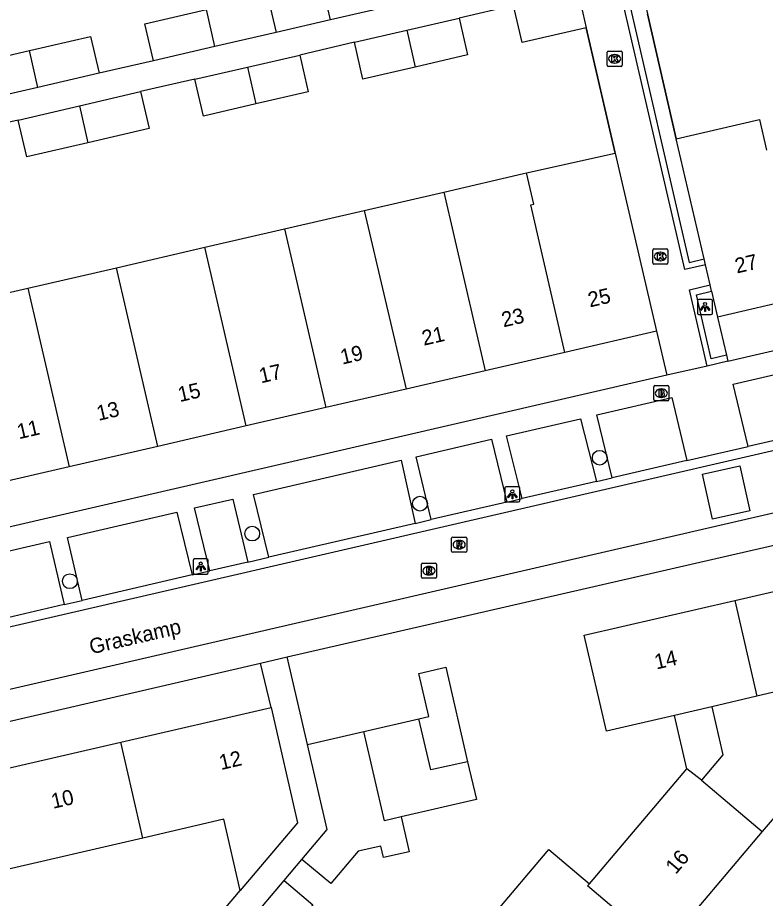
# Model space of a CAD drawing. Extents: x 156414 to 157775, y 382335 to 383765.
# Drawn here: x 156787.7 to 156837.1, y 382552.8 to 382611 of the extents above; entities that cross this region are included whole.
import ezdxf

# ---------------------------------------------------------------- set-up
doc = ezdxf.new("R2010")
doc.units = 0
for name, color, linetype in [('IMGEO_Boom', 7, 'Continuous'), ('IMGEO_Brandkraan', 7, 'Continuous'), ('IMGEO_Groenvoorziening', 7, 'Continuous'), ('IMGEO_Kolk', 7, 'Continuous'), ('IMGEO_Lichtpunt', 7, 'Continuous'), ('IMGEO_Muur', 7, 'Continuous'), ('IMGEO_Openbare_ruimte_label', 7, 'Continuous'), ('IMGEO_Pand', 7, 'Continuous'), ('IMGEO_Pand_nummerreeks', 7, 'Continuous'), ('IMGEO_Rijbaan_lokaal_gesloten', 7, 'Continuous'), ('IMGEO_Rijbaan_lokaal_open', 7, 'Continuous'), ('IMGEO_Rioolput', 7, 'Continuous'), ('IMGEO_Voetpad_open', 7, 'Continuous')]:
    doc.layers.add(name, color=color, linetype=linetype)

msp = doc.modelspace()

# ---------------------------------------------------------------- linework, layer by layer
at = {"layer": 'IMGEO_Boom'}
for centre in [(156826.192, 382581.875), (156814.315, 382578.843), (156803.232, 382576.865), (156791.188, 382573.718)]:
    msp.add_circle(centre, 0.489, dxfattribs=at)
at = {"layer": 'IMGEO_Brandkraan'}
for p, q in [((156829.756, 382585.715), (156829.756, 382586.567)), ((156829.831, 382586.641), (156830.683, 382586.641)), ((156830.244, 382586.421), (156830.269, 382586.421)), ((156830.757, 382586.567), (156830.757, 382585.715)), ((156830.267, 382585.861), (156830.242, 382585.861)), ((156830.683, 382585.641), (156829.831, 382585.641))]:
    msp.add_line(p, q, dxfattribs=at)
for points in [[(156829.756, 382585.715), (156829.756, 382586.567)], [(156829.831, 382586.641), (156830.683, 382586.641)], [(156830.104, 382586.341), (156830.104, 382585.941), (156830.317, 382585.941)], [(156830.335, 382586.341), (156830.104, 382586.341)], [(156830.283, 382586.26), (156830.229, 382586.26), (156830.229, 382586.184)], [(156830.757, 382586.567), (156830.757, 382585.715)], [(156830.229, 382586.184), (156830.282, 382586.184)], [(156830.291, 382586.108), (156830.229, 382586.108), (156830.229, 382586.027)], [(156830.229, 382586.027), (156830.291, 382586.027)], [(156830.683, 382585.641), (156829.831, 382585.641)]]:
    msp.add_lwpolyline(points, dxfattribs=at)
for centre, radius, start, end in [((156829.833, 382586.565), 0.0765, 91.55205, 178.44795), ((156829.833, 382586.565), 0.0765, 91.55205, 178.44795), ((156830.284, 382586.222), 0.0379, 267.82845, 90.93552), ((156830.339, 382586.196), 0.145, 59.4692, 91.53667), ((156830.364, 382586.243), 0.0922, 285.51372, 58.15012), ((156830.681, 382586.565), 0.0765, 1.55205, 88.44795), ((156830.681, 382586.565), 0.0765, 1.55205, 88.44795), ((156829.833, 382585.717), 0.0765, 181.55205, 268.44795), ((156829.833, 382585.717), 0.0765, 181.55205, 268.44795), ((156830.292, 382586.067), 0.0404, 269.87594, 90.50774), ((156830.323, 382586.192), 0.251, 268.66757, 293.53466), ((156830.369, 382586.051), 0.105, 301.31148, 78.98903), ((156830.681, 382585.717), 0.0765, 271.55205, 358.44795), ((156830.681, 382585.717), 0.0765, 271.55205, 358.44795)]:
    msp.add_arc(centre, radius, start, end, dxfattribs=at)
for centre, major_axis, ratio, start_param, end_param in [((156830.243, 382586.141), (-0.387, 0.002), 0.722429, 4.712389, 7.853982), ((156830.268, 382586.141), (-0.39, 0.002), 0.717154, 1.570796, 4.712389)]:
    msp.add_ellipse(centre, major_axis=major_axis, ratio=ratio, start_param=start_param, end_param=end_param, dxfattribs=at)
at = {"layer": 'IMGEO_Groenvoorziening'}
for points in [[(156828.87, 382613.267), (156829.34, 382611.218), (156831.242, 382602.959)], [(156833.97, 382591.169), (156834.559, 382588.649)]]:
    msp.add_lwpolyline(points, dxfattribs=at)
at = {"layer": 'IMGEO_Kolk'}
for p, q in [((156826.678, 382607.815), (156826.678, 382608.667)), ((156826.753, 382608.741), (156827.605, 382608.741)), ((156827.166, 382608.521), (156827.191, 382608.521)), ((156827.679, 382608.667), (156827.679, 382607.815)), ((156827.189, 382607.961), (156827.164, 382607.961)), ((156827.605, 382607.741), (156826.753, 382607.741)), ((156829.694, 382594.752), (156829.694, 382595.604)), ((156829.769, 382595.678), (156830.621, 382595.678)), ((156830.695, 382595.604), (156830.695, 382594.752)), ((156830.182, 382595.458), (156830.207, 382595.458)), ((156830.621, 382594.678), (156829.769, 382594.678)), ((156830.205, 382594.898), (156830.18, 382594.898))]:
    msp.add_line(p, q, dxfattribs=at)
for points in [[(156826.678, 382607.815), (156826.678, 382608.667)], [(156826.753, 382608.741), (156827.605, 382608.741)], [(156826.999, 382608.441), (156827.122, 382608.441), (156827.122, 382608.29), (156827.252, 382608.441), (156827.416, 382608.441), (156827.27, 382608.29), (156827.423, 382608.041), (156827.271, 382608.041), (156827.186, 382608.205), (156827.122, 382608.138), (156827.122, 382608.041), (156826.999, 382608.041), (156826.999, 382608.441)], [(156827.679, 382608.667), (156827.679, 382607.815)], [(156827.605, 382607.741), (156826.753, 382607.741)], [(156829.694, 382594.752), (156829.694, 382595.604)], [(156829.769, 382595.678), (156830.621, 382595.678)], [(156830.695, 382595.604), (156830.695, 382594.752)], [(156830.015, 382595.378), (156830.138, 382595.378), (156830.138, 382595.227), (156830.268, 382595.378), (156830.432, 382595.378), (156830.286, 382595.227), (156830.439, 382594.978), (156830.287, 382594.978), (156830.202, 382595.142), (156830.138, 382595.075), (156830.138, 382594.978), (156830.015, 382594.978), (156830.015, 382595.378)], [(156830.621, 382594.678), (156829.769, 382594.678)]]:
    msp.add_lwpolyline(points, dxfattribs=at)
for centre, start, end in [((156826.755, 382608.665), 91.55205, 178.44795), ((156826.755, 382608.665), 91.55205, 178.44795), ((156827.603, 382608.665), 1.55205, 88.44795), ((156827.603, 382608.665), 1.55205, 88.44795), ((156826.755, 382607.817), 181.55205, 268.44795), ((156826.755, 382607.817), 181.55205, 268.44795), ((156827.603, 382607.817), 271.55205, 358.44795), ((156827.603, 382607.817), 271.55205, 358.44795), ((156829.771, 382595.602), 91.55205, 178.44795), ((156829.771, 382595.602), 91.55205, 178.44795), ((156830.619, 382595.602), 1.55205, 88.44795), ((156830.619, 382595.602), 1.55205, 88.44795), ((156829.771, 382594.754), 181.55205, 268.44795), ((156829.771, 382594.754), 181.55205, 268.44795), ((156830.619, 382594.754), 271.55205, 358.44795), ((156830.619, 382594.754), 271.55205, 358.44795)]:
    msp.add_arc(centre, 0.0765, start, end, dxfattribs=at)
for centre, major_axis, ratio, start_param, end_param in [((156827.165, 382608.241), (-0.387, 0.002), 0.722429, 4.712389, 7.853982), ((156827.19, 382608.241), (-0.39, 0.002), 0.717154, 1.570796, 4.712389), ((156830.181, 382595.178), (-0.387, 0.002), 0.722429, 4.712389, 7.853982), ((156830.206, 382595.178), (-0.39, 0.002), 0.717154, 1.570796, 4.712389)]:
    msp.add_ellipse(centre, major_axis=major_axis, ratio=ratio, start_param=start_param, end_param=end_param, dxfattribs=at)
at = {"layer": 'IMGEO_Lichtpunt'}
for p, q in [((156832.653, 382592.241), (156832.653, 382591.434)), ((156832.653, 382592.241), (156832.653, 382591.434)), ((156833.555, 382592.336), (156832.747, 382592.336)), ((156833.555, 382592.336), (156832.747, 382592.336)), ((156833.649, 382591.434), (156833.649, 382592.241)), ((156833.649, 382591.434), (156833.649, 382592.241)), ((156832.747, 382591.34), (156833.555, 382591.34)), ((156832.747, 382591.34), (156833.555, 382591.34)), ((156819.92, 382579.861), (156819.92, 382579.054)), ((156819.92, 382579.861), (156819.92, 382579.054)), ((156820.822, 382579.956), (156820.014, 382579.956)), ((156820.822, 382579.956), (156820.014, 382579.956)), ((156820.916, 382579.054), (156820.916, 382579.861)), ((156820.916, 382579.054), (156820.916, 382579.861)), ((156820.014, 382578.96), (156820.822, 382578.96)), ((156820.014, 382578.96), (156820.822, 382578.96)), ((156799.337, 382575.094), (156799.337, 382574.287)), ((156799.337, 382575.094), (156799.337, 382574.287)), ((156800.239, 382575.189), (156799.431, 382575.189)), ((156800.239, 382575.189), (156799.431, 382575.189)), ((156800.333, 382574.287), (156800.333, 382575.094)), ((156800.333, 382574.287), (156800.333, 382575.094)), ((156799.431, 382574.193), (156800.239, 382574.193)), ((156799.431, 382574.193), (156800.239, 382574.193))]:
    msp.add_line(p, q, dxfattribs=at)
for points in [[(156833.027, 382591.905), (156833.066, 382591.877), (156832.878, 382591.615), (156832.84, 382591.642), (156833.027, 382591.905)], [(156833.129, 382591.857), (156833.176, 382591.857), (156833.176, 382591.535), (156833.129, 382591.535), (156833.129, 382591.857)], [(156833.239, 382591.877), (156833.277, 382591.904), (156833.464, 382591.642), (156833.425, 382591.614), (156833.239, 382591.877)], [(156820.294, 382579.525), (156820.333, 382579.497), (156820.145, 382579.235), (156820.107, 382579.262), (156820.294, 382579.525)], [(156820.396, 382579.477), (156820.443, 382579.477), (156820.443, 382579.155), (156820.396, 382579.155), (156820.396, 382579.477)], [(156820.506, 382579.497), (156820.544, 382579.524), (156820.731, 382579.262), (156820.692, 382579.234), (156820.506, 382579.497)], [(156799.711, 382574.758), (156799.75, 382574.73), (156799.562, 382574.468), (156799.524, 382574.495), (156799.711, 382574.758)], [(156799.813, 382574.71), (156799.86, 382574.71), (156799.86, 382574.388), (156799.813, 382574.388), (156799.813, 382574.71)], [(156799.923, 382574.73), (156799.961, 382574.757), (156800.148, 382574.495), (156800.109, 382574.467), (156799.923, 382574.73)]]:
    msp.add_lwpolyline(points, dxfattribs=at)
for centre in [(156833.152, 382592.039), (156820.419, 382579.659), (156799.836, 382574.892)]:
    msp.add_circle(centre, 0.0994, dxfattribs=at)
for centre, start, end in [((156832.747, 382592.241), 90, 180), ((156832.747, 382592.241), 90, 180), ((156833.555, 382592.241), 0, 90), ((156833.555, 382592.241), 0, 90), ((156832.747, 382591.434), 180, 270), ((156832.747, 382591.434), 180, 270), ((156833.555, 382591.434), 270, 0), ((156833.555, 382591.434), 270, 360), ((156820.014, 382579.861), 90, 180), ((156820.014, 382579.861), 90, 180), ((156820.822, 382579.861), 0, 90), ((156820.822, 382579.861), 0, 90), ((156820.014, 382579.054), 180, 270), ((156820.014, 382579.054), 180, 270), ((156820.822, 382579.054), 270, 0), ((156820.822, 382579.054), 270, 360), ((156799.431, 382575.094), 90, 180), ((156799.431, 382575.094), 90, 180), ((156800.239, 382575.094), 0, 90), ((156800.239, 382575.094), 0, 90), ((156799.431, 382574.287), 180, 270), ((156799.431, 382574.287), 180, 270), ((156800.239, 382574.287), 270, 0), ((156800.239, 382574.287), 270, 360)]:
    msp.add_arc(centre, 0.0946, start, end, dxfattribs=at)
at = {"layer": 'IMGEO_Muur'}
for points in [[(156833.171, 382594.621), (156831.805, 382594.319), (156827.414, 382613.34), (156828.778, 382613.665)], [(156828.87, 382613.267), (156827.892, 382613.043), (156832.104, 382594.787), (156833.079, 382595.021)], [(156831.242, 382602.959), (156829.34, 382611.218)], [(156825.3, 382610.293), (156827.681, 382599.996)], [(156833.281, 382587.934), (156832.121, 382592.971), (156833.478, 382593.297)], [(156834.559, 382588.649), (156833.561, 382588.417), (156832.585, 382592.65), (156833.573, 382592.883)], [(156834.559, 382588.649), (156834.65, 382588.258)], [(156834.65, 382588.258), (156833.281, 382587.934)], [(156842.791, 382564.053), (156836.926, 382557.168)]]:
    msp.add_lwpolyline(points, dxfattribs=at)
at = {"layer": 'IMGEO_Pand'}
for points in [[(156808.404, 382610.814), (156807.842, 382613.25), (156811.886, 382614.183)], [(156824.748, 382612.732), (156825.3, 382610.293)], [(156800.205, 382611.487), (156804.25, 382612.424), (156804.81, 382609.987)], [(156796.713, 382608.112), (156796.149, 382610.547), (156800.205, 382611.487)], [(156800.761, 382609.049), (156800.205, 382611.487)], [(156812.447, 382611.746), (156808.404, 382610.814)], [(156825.3, 382610.293), (156821.059, 382609.319), (156820.499, 382611.756)], [(156813.45, 382610.131), (156816.895, 382610.928)], [(156816.895, 382610.928), (156817.454, 382608.492), (156813.992, 382607.691)], [(156809.984, 382609.33), (156813.45, 382610.131)], [(156813.45, 382610.131), (156813.992, 382607.691)], [(156788.515, 382608.786), (156792.557, 382609.722), (156793.118, 382607.285)], [(156804.81, 382609.987), (156800.761, 382609.049)], [(156800.761, 382609.049), (156796.713, 382608.112)], [(156813.992, 382607.691), (156810.547, 382606.894), (156809.984, 382609.33)], [(156785.022, 382605.412), (156784.459, 382607.848), (156788.515, 382608.786)], [(156789.066, 382606.348), (156788.515, 382608.786)], [(156802.929, 382607.696), (156806.371, 382608.49)], [(156806.371, 382608.49), (156806.937, 382606.055), (156803.471, 382605.256)], [(156793.118, 382607.285), (156789.066, 382606.348)], [(156799.448, 382606.894), (156802.929, 382607.696)], [(156802.929, 382607.696), (156803.471, 382605.256)], [(156803.471, 382605.256), (156800.01, 382604.458), (156799.448, 382606.894)], [(156789.066, 382606.348), (156785.022, 382605.412)], [(156791.821, 382605.131), (156795.86, 382606.069)], [(156795.86, 382606.069), (156796.42, 382603.633), (156792.365, 382602.691)], [(156787.769, 382604.19), (156791.821, 382605.131)], [(156791.821, 382605.131), (156792.365, 382602.691)], [(156792.365, 382602.691), (156788.334, 382601.755), (156787.769, 382604.19)], [(156831.242, 382602.959), (156836.734, 382604.23), (156837.2, 382602.203)], [(156833.079, 382595.021), (156831.242, 382602.959)], [(156821.36, 382600.697), (156827.213, 382602.013)], [(156827.213, 382602.013), (156827.681, 382599.996), (156829.943, 382590.238)], [(156815.892, 382599.434), (156821.154, 382600.649), (156821.36, 382600.697)], [(156823.882, 382588.838), (156821.629, 382598.593), (156821.836, 382598.641), (156821.36, 382600.697)], [(156810.631, 382598.218), (156815.892, 382599.434)], [(156815.892, 382599.434), (156818.621, 382587.623)], [(156805.37, 382597.003), (156810.631, 382598.218)], [(156810.631, 382598.218), (156813.403, 382586.418)], [(156800.108, 382595.787), (156805.37, 382597.003)], [(156805.37, 382597.003), (156808.098, 382585.193)], [(156794.262, 382594.436), (156800.108, 382595.787)], [(156802.836, 382583.978), (156800.108, 382595.787)], [(156833.171, 382594.621), (156833.079, 382595.021)], [(156788.417, 382593.085), (156794.262, 382594.436)], [(156796.99, 382582.627), (156794.262, 382594.436)], [(156833.478, 382593.297), (156833.171, 382594.621)], [(156833.573, 382592.883), (156833.478, 382593.297)], [(156783.154, 382591.87), (156788.417, 382593.085)], [(156788.417, 382593.085), (156791.144, 382581.277)], [(156833.573, 382592.883), (156833.97, 382591.169)], [(156839.443, 382592.446), (156833.97, 382591.169)], [(156829.943, 382590.238), (156823.882, 382588.838)], [(156823.882, 382588.838), (156818.621, 382587.623)], [(156818.621, 382587.623), (156813.403, 382586.418)], [(156813.403, 382586.418), (156808.098, 382585.193)], [(156808.098, 382585.193), (156802.836, 382583.978)], [(156802.836, 382583.978), (156796.99, 382582.627)], [(156796.99, 382582.627), (156791.144, 382581.277)], [(156791.144, 382581.277), (156785.883, 382580.062)], [(156835.122, 382572.451), (156845.049, 382574.744), (156846.509, 382568.408), (156842.791, 382564.053), (156842.016, 382567.39), (156836.576, 382566.122)], [(156831.14, 382564.849), (156826.629, 382563.807), (156825.164, 382570.15), (156835.122, 382572.451)], [(156835.122, 382572.451), (156836.576, 382566.122)], [(156814.244, 382564.622), (156814.903, 382564.774), (156814.244, 382567.628), (156816.028, 382568.037), (156817.464, 382561.789)], [(156836.576, 382566.122), (156833.593, 382565.426)], [(156794.554, 382563.08), (156804.477, 382565.375)], [(156804.477, 382565.375), (156806.228, 382557.746), (156802.429, 382553.272)], [(156833.593, 382565.426), (156831.14, 382564.849)], [(156833.593, 382565.426), (156834.331, 382562.243), (156832.912, 382560.568)], [(156831.955, 382561.322), (156831.14, 382564.849)], [(156810.611, 382563.783), (156814.244, 382564.622)], [(156817.464, 382561.789), (156815.032, 382561.248), (156814.244, 382564.622)], [(156806.886, 382562.924), (156810.611, 382563.783)], [(156813.069, 382558.143), (156811.966, 382557.89), (156810.611, 382563.783)], [(156784.802, 382560.825), (156794.554, 382563.08)], [(156796.007, 382556.747), (156794.554, 382563.08)], [(156806.521, 382555.336), (156808.185, 382557.299), (156806.886, 382562.924)], [(156817.464, 382561.789), (156818.039, 382559.286), (156813.069, 382558.143)], [(156825.51, 382553.726), (156831.955, 382561.322)], [(156832.912, 382560.568), (156831.955, 382561.322)], [(156832.912, 382560.568), (156836.926, 382557.168), (156830.333, 382549.387)], [(156802.429, 382553.272), (156801.348, 382557.982), (156796.007, 382556.747)], [(156813.069, 382558.143), (156813.598, 382555.843), (156811.912, 382555.456), (156811.737, 382556.216), (156810.226, 382555.869), (156808.416, 382553.735), (156806.521, 382555.336)], [(156796.007, 382556.747), (156786.454, 382554.537)], [(156819.221, 382551.725), (156822.713, 382555.853), (156822.831, 382555.992), (156825.51, 382553.726)], [(156803.067, 382551.262), (156805.345, 382553.945)], [(156805.345, 382553.945), (156807.237, 382552.338), (156804.974, 382549.66)], [(156830.333, 382549.387), (156825.388, 382553.583), (156825.51, 382553.726)]]:
    msp.add_lwpolyline(points, dxfattribs=at)
at = {"layer": 'IMGEO_Rijbaan_lokaal_gesloten'}
for points in [[(156847.074, 382584.513), (156759.529, 382564.293)], [(156846.459, 382580.188), (156845.95, 382580.133), (156762.402, 382560.842)]]:
    msp.add_lwpolyline(points, dxfattribs=at)
at = {"layer": 'IMGEO_Rijbaan_lokaal_open'}
for points in [[(156840.894, 382583.748), (156836.003, 382582.63)], [(156831.935, 382581.69), (156836.003, 382582.63)], [(156831.935, 382581.69), (156827.007, 382580.55)], [(156832.98, 382580.781), (156835.448, 382581.346), (156836.106, 382578.359), (156833.649, 382577.825), (156832.98, 382580.781)], [(156825.98, 382580.312), (156827.007, 382580.55)], [(156825.98, 382580.312), (156821.066, 382579.175)], [(156820.053, 382578.941), (156815.056, 382577.785)], [(156820.053, 382578.941), (156821.066, 382579.175)], [(156814.008, 382577.542), (156804.335, 382575.304)], [(156814.008, 382577.542), (156815.056, 382577.785)], [(156802.952, 382574.984), (156804.335, 382575.304)], [(156802.952, 382574.984), (156800.441, 382574.403)], [(156799.271, 382574.133), (156791.99, 382572.448)], [(156799.271, 382574.133), (156800.441, 382574.403)], [(156790.817, 382572.176), (156791.99, 382572.448)], [(156790.817, 382572.176), (156785.914, 382571.042)]]:
    msp.add_lwpolyline(points, dxfattribs=at)
at = {"layer": 'IMGEO_Rioolput'}
for p, q in [((156816.404, 382575.711), (156816.404, 382576.563)), ((156816.479, 382576.637), (156817.331, 382576.637)), ((156816.892, 382576.417), (156816.917, 382576.417)), ((156817.405, 382576.563), (156817.405, 382575.711)), ((156816.915, 382575.857), (156816.89, 382575.857)), ((156817.331, 382575.637), (156816.479, 382575.637)), ((156814.408, 382573.985), (156814.408, 382574.837)), ((156814.483, 382574.911), (156815.335, 382574.911)), ((156814.896, 382574.691), (156814.921, 382574.691)), ((156815.409, 382574.837), (156815.409, 382573.985)), ((156814.919, 382574.131), (156814.894, 382574.131)), ((156815.335, 382573.911), (156814.483, 382573.911))]:
    msp.add_line(p, q, dxfattribs=at)
for points in [[(156816.404, 382575.711), (156816.404, 382576.563)], [(156816.479, 382576.637), (156817.331, 382576.637)], [(156817.405, 382576.563), (156817.405, 382575.711)], [(156816.993, 382576.335), (156816.741, 382576.337), (156816.741, 382575.937)], [(156816.741, 382575.937), (156816.865, 382575.937), (156816.865, 382576.099), (156816.876, 382576.099)], [(156816.919, 382576.256), (156816.865, 382576.256), (156816.865, 382576.175)], [(156816.865, 382576.175), (156816.917, 382576.175)], [(156816.923, 382576.07), (156816.994, 382575.937), (156817.134, 382575.937), (156817.069, 382576.063)], [(156817.331, 382575.637), (156816.479, 382575.637)], [(156814.408, 382573.985), (156814.408, 382574.837)], [(156814.483, 382574.911), (156815.335, 382574.911)], [(156814.997, 382574.609), (156814.745, 382574.611), (156814.745, 382574.211)], [(156815.409, 382574.837), (156815.409, 382573.985)], [(156814.745, 382574.211), (156814.869, 382574.211), (156814.869, 382574.373), (156814.88, 382574.373)], [(156814.923, 382574.53), (156814.869, 382574.53), (156814.869, 382574.449)], [(156814.869, 382574.449), (156814.921, 382574.449)], [(156814.927, 382574.344), (156814.998, 382574.211), (156815.138, 382574.211), (156815.073, 382574.337)], [(156815.335, 382573.911), (156814.483, 382573.911)]]:
    msp.add_lwpolyline(points, dxfattribs=at)
for centre, radius, start, end in [((156816.481, 382576.561), 0.0765, 91.55205, 178.44795), ((156816.481, 382576.561), 0.0765, 91.55205, 178.44795), ((156817.329, 382576.561), 0.0765, 1.55205, 88.44795), ((156817.329, 382576.561), 0.0765, 1.55205, 88.44795), ((156816.875, 382576.046), 0.0533, 26.02933, 88.69889), ((156816.901, 382576.364), 0.19, 274.7715, 282.96867), ((156816.925, 382576.16), 0.0964, 77.00612, 93.18647), ((156816.939, 382576.217), 0.0378, 276.66336, 79.67722), ((156816.992, 382576.225), 0.109, 350.36119, 89.41601), ((156816.99, 382576.225), 0.112, 277.58423, 350.98172), ((156816.974, 382576.01), 0.108, 29.51342, 73.79051), ((156816.481, 382575.713), 0.0765, 181.55205, 268.44795), ((156816.481, 382575.713), 0.0765, 181.55205, 268.44795), ((156817.329, 382575.713), 0.0765, 271.55205, 358.44795), ((156817.329, 382575.713), 0.0765, 271.55205, 358.44795), ((156814.485, 382574.835), 0.0765, 91.55205, 178.44795), ((156814.485, 382574.835), 0.0765, 91.55205, 178.44795), ((156815.333, 382574.835), 0.0765, 1.55205, 88.44795), ((156815.333, 382574.835), 0.0765, 1.55205, 88.44795), ((156814.879, 382574.32), 0.0533, 26.02933, 88.69889), ((156814.905, 382574.638), 0.19, 274.7715, 282.96867), ((156814.929, 382574.434), 0.0964, 77.00612, 93.18647), ((156814.943, 382574.491), 0.0378, 276.66336, 79.67722), ((156814.996, 382574.499), 0.109, 350.36119, 89.41601), ((156814.994, 382574.499), 0.112, 277.58423, 350.98172), ((156814.978, 382574.284), 0.108, 29.51342, 73.79051), ((156814.485, 382573.987), 0.0765, 181.55205, 268.44795), ((156814.485, 382573.987), 0.0765, 181.55205, 268.44795), ((156815.333, 382573.987), 0.0765, 271.55205, 358.44795), ((156815.333, 382573.987), 0.0765, 271.55205, 358.44795)]:
    msp.add_arc(centre, radius, start, end, dxfattribs=at)
for centre, major_axis, ratio, start_param, end_param in [((156816.891, 382576.137), (-0.387, 0.002), 0.722429, 4.712389, 7.853982), ((156816.916, 382576.137), (-0.39, 0.002), 0.717154, 1.570796, 4.712389), ((156814.895, 382574.411), (-0.387, 0.002), 0.722429, 4.712389, 7.853982), ((156814.92, 382574.411), (-0.39, 0.002), 0.717154, 1.570796, 4.712389)]:
    msp.add_ellipse(centre, major_axis=major_axis, ratio=ratio, start_param=start_param, end_param=end_param, dxfattribs=at)
at = {"layer": 'IMGEO_Voetpad_open'}
for points in [[(156820.499, 382611.756), (156816.895, 382610.928)], [(156808.404, 382610.814), (156804.81, 382609.987)], [(156827.213, 382602.013), (156825.3, 382610.293)], [(156809.984, 382609.33), (156806.371, 382608.49)], [(156796.713, 382608.112), (156793.118, 382607.285)], [(156799.448, 382606.894), (156795.86, 382606.069)], [(156787.769, 382604.19), (156784.164, 382603.368)], [(156834.65, 382588.258), (156868.154, 382596.018), (156871.455, 382593.202)], [(156829.943, 382590.238), (156830.614, 382587.326)], [(156833.281, 382587.934), (156830.614, 382587.326)], [(156836.003, 382582.63), (156835.013, 382586.749), (156839.933, 382587.885), (156840.894, 382583.748)], [(156830.614, 382587.326), (156760.061, 382571.022)], [(156827.007, 382580.55), (156826.004, 382584.706), (156830.955, 382585.851), (156831.935, 382581.69)], [(156821.066, 382579.175), (156820.039, 382583.326), (156824.912, 382584.453), (156825.98, 382580.312)], [(156815.056, 382577.785), (156814.058, 382581.942), (156819.046, 382583.096), (156820.053, 382578.941)], [(156804.335, 382575.304), (156803.309, 382579.456), (156813.076, 382581.715), (156814.008, 382577.542)], [(156800.441, 382574.403), (156799.421, 382578.556), (156801.945, 382579.14), (156802.952, 382574.984)], [(156791.99, 382572.448), (156791.024, 382576.614), (156798.264, 382578.289), (156799.271, 382574.133)], [(156805.533, 382568.712), (156846.909, 382578.224)], [(156785.914, 382571.042), (156784.879, 382575.193), (156789.848, 382576.342), (156790.817, 382572.176)], [(156762.868, 382558.825), (156803.79, 382568.291)], [(156803.79, 382568.291), (156805.533, 382568.712)], [(156804.477, 382565.375), (156803.79, 382568.291)], [(156806.886, 382562.924), (156805.533, 382568.712)], [(156805.345, 382553.945), (156806.521, 382555.336)], [(156798.64, 382548.783), (156802.429, 382553.272)]]:
    msp.add_lwpolyline(points, dxfattribs=at)

# ---------------------------------------------------------------- texts
at = {"layer": 'IMGEO_Openbare_ruimte_label'}
msp.add_text('Graskamp', height=1, rotation=13.0075, dxfattribs=at).set_placement((156792.599, 382568.884))
at = {"layer": 'IMGEO_Pand_nummerreeks'}
for s, rotation, p in [('27', 13.00041, (156835.245, 382594.049)), ('25', 12.97176, (156825.539, 382591.808)), ('23', 13.00773, (156819.829, 382590.49)), ('21', 13.00773, (156814.568, 382589.275)), ('19', 13.00773, (156809.179, 382588.03)), ('17', 13.00773, (156803.814, 382586.791)), ('15', 13.00773, (156798.447, 382585.551)), ('13', 13.00773, (156793.079, 382584.311)), ('11', 13.00773, (156787.819, 382583.095)), ('14', 13.00688, (156829.931, 382567.88)), ('12', 13.00786, (156801.174, 382561.237)), ('10', 13.00814, (156790.075, 382558.674)), ('16', 49.89102, (156831.21, 382554.294))]:
    msp.add_text(s, height=1, rotation=rotation, dxfattribs=at).set_placement(p)

doc.saveas('drawing.dxf')
